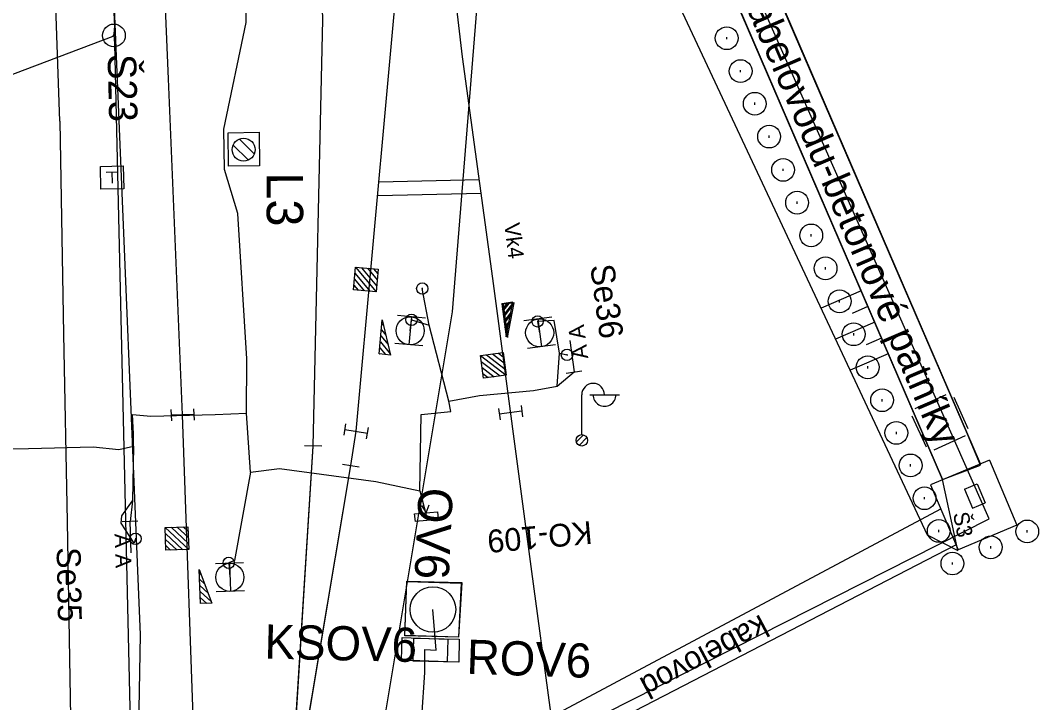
# Model space of a CAD drawing. Extents: x -545736 to -544888, y -1122892 to -1119128.
# Drawn here: x -545114.79 to -545070.12, y -1122047.96 to -1122018.02 of the extents above; entities that cross this region are included whole.
import ezdxf

# ---------------------------------------------------------------- set-up
doc = ezdxf.new("R2010")
doc.units = 0
for name, color, linetype in [('osvětlené plochy-hodnota-obrys', 7, 'Continuous'), ('Vrstva 1', 7, 'Continuous'), ('Vrstva 1 - Koleje', 7, 'Continuous'), ('Vrstva 11 - Trakce', 7, 'Continuous'), ('Vrstva 12', 7, 'Continuous'), ('Vrstva 12 - Trakce zaklady', 7, 'Continuous'), ('Vrstva 16', 7, 'Continuous'), ('Vrstva 2', 7, 'Continuous'), ('Vrstva 25', 7, 'Continuous'), ('Vrstva 26', 7, 'Continuous'), ('Vrstva 27', 7, 'Continuous'), ('Vrstva 28 - zabzar', 7, 'Continuous'), ('Vrstva 3', 7, 'Continuous'), ('Vrstva 3 - Lisy - Pocitaci body', 7, 'Continuous'), ('Vrstva 33', 7, 'Continuous'), ('Vrstva 34', 7, 'Continuous'), ('Vrstva 35', 7, 'Continuous'), ('Vrstva 43', 7, 'Continuous'), ('Vrstva 44', 7, 'Continuous'), ('Vrstva 48', 7, 'Continuous'), ('Vrstva 49', 7, 'Continuous'), ('Vrstva 50', 7, 'Continuous'), ('Vrstva 6 - Navesti', 7, 'Continuous'), ('Vrstva 61', 7, 'Continuous'), ('Vrstva 7', 7, 'Continuous')]:
    doc.layers.add(name, color=color, linetype=linetype)

msp = doc.modelspace()

# ---------------------------------------------------------------- linework, layer by layer
at = {"layer": 'osvětlené plochy-hodnota-obrys'}
for points in [[(-545114.36, -1122142.005), (-545095.834, -1122030.811), (-545094.039, -1122008.497), (-545094.672, -1121983.393), (-545097.737, -1121961.902), (-545099.42, -1121918.553), (-545101.285, -1121870.536), (-545123.71, -1121759.379), (-545130.296, -1121736.567), (-545147.419, -1121693.847), (-545162.352, -1121662.092), (-545176.655, -1121642.604), (-545199.404, -1121614.631), (-545212.209, -1121594.037), (-545225.557, -1121565.516)], [(-545115.194, -1122188.84), (-545115.464, -1122158.52), (-545110.116, -1122078.531), (-545109.516, -1122044.98), (-545111.654, -1121993.485), (-545115.876, -1121955.778), (-545121.955, -1121920.051), (-545160.528, -1121723.806), (-545171.589, -1121690.909), (-545189.933, -1121650.816), (-545214.916, -1121599.46)]]:
    msp.add_lwpolyline(points, dxfattribs=at)
at = {"layer": 'Vrstva 1'}
for points in [[(-545105.433, -1122068.234), (-545100.293, -1122037.549), (-545100.056, -1122036.054), (-545097.904, -1122012.428), (-545097.443, -1121999.97), (-545098.568, -1121988.313), (-545098.643, -1121987.484), (-545098.717, -1121986.607), (-545100.055, -1121970.675), (-545101.391, -1121953.551)], [(-545109.904, -1122095.374), (-545105.593, -1122069.199), (-545105.433, -1122068.234), (-545103.019, -1122053.82), (-545101.945, -1122036.704), (-545101.525, -1122017.986), (-545101.985, -1122003.523), (-545102.577, -1121994.549), (-545104.325, -1121978.003), (-545107.499, -1121957.653)], [(-545109.904, -1122095.374), (-545108.096, -1122084.399), (-545107.422, -1122068.991), (-545107.109, -1122051.446), (-545107.678, -1122035.331), (-545108.288, -1122020.588), (-545109.122, -1122000.817), (-545110.636, -1121980.411)], [(-545086.277, -1122094.6), (-545087.736, -1122078.961), (-545089.571, -1122062.994), (-545090.744, -1122054.141), (-545092.357, -1122042.208), (-545094.068, -1122029.354), (-545095.393, -1122019.621), (-545096.247, -1122012.36), (-545098.568, -1121988.313)], [(-545113.063, -1122022.444), (-545113.115, -1122020.779), (-545113.887, -1121998.538)]]:
    msp.add_lwpolyline(points, dxfattribs=at)
at = {"layer": 'Vrstva 1 - Koleje'}
msp.add_lwpolyline([(-545113.063, -1122022.444), (-545112.892, -1122031.785), (-545112.733, -1122040.009), (-545112.597, -1122048.598), (-545112.627, -1122056.692), (-545112.832, -1122065.142), (-545113.129, -1122071.707), (-545113.221, -1122073.756), (-545113.873, -1122085.957), (-545114.218, -1122092.542), (-545114.679, -1122101.258), (-545115.139, -1122110.007), (-545115.402, -1122115.122), (-545115.579, -1122118.568), (-545116.454, -1122135.101), (-545117.248, -1122150.087), (-545117.326, -1122151.565)], dxfattribs=at)
at = {"layer": 'Vrstva 11 - Trakce'}
for p, q in [((-545105.451, -1122023.494), (-545104.793, -1122024.146)), ((-545105.182, -1122023.233), (-545104.533, -1122023.876))]:
    msp.add_line(p, q, dxfattribs=at)
msp.add_circle((-545104.996, -1122023.693), 0.5, dxfattribs=at)
at = {"layer": 'Vrstva 12'}
for points in [[(-545095.571, -1122045.086), (-545097.926, -1122045.031), (-545097.833, -1122042.64), (-545095.46, -1122042.725), (-545095.571, -1122045.086), (-545095.565, -1122045.096), (-545097.922, -1122045.015), (-545097.841, -1122042.638), (-545095.431, -1122042.69), (-545095.565, -1122045.096)], [(-545097.833, -1122042.64), (-545097.841, -1122042.638)], [(-545095.46, -1122042.725), (-545095.431, -1122042.69)], [(-545097.926, -1122045.031), (-545097.922, -1122045.015)]]:
    msp.add_lwpolyline(points, dxfattribs=at)
at = {"layer": 'Vrstva 12 - Trakce zaklady'}
for points in [[(-545105.659, -1122024.425), (-545105.668, -1122022.952), (-545104.307, -1122022.921), (-545104.301, -1122024.403), (-545105.659, -1122024.425)], [(-545095.571, -1122045.086), (-545097.926, -1122045.031), (-545097.833, -1122042.64), (-545095.46, -1122042.725), (-545095.571, -1122045.086), (-545095.565, -1122045.096), (-545097.922, -1122045.015), (-545097.841, -1122042.638), (-545095.431, -1122042.69), (-545095.565, -1122045.096)], [(-545097.833, -1122042.64), (-545097.841, -1122042.638)], [(-545095.46, -1122042.725), (-545095.431, -1122042.69)], [(-545097.926, -1122045.031), (-545097.922, -1122045.015)]]:
    msp.add_lwpolyline(points, dxfattribs=at)
at = {"layer": 'Vrstva 2'}
for p, q in [((-545103.019, -1122053.82), (-545101.945, -1122036.704)), ((-545101.57, -1122036.712), (-545102.32, -1122036.696)), ((-545100.663, -1122037.49), (-545099.923, -1122037.608))]:
    msp.add_line(p, q, dxfattribs=at)
msp.add_lwpolyline([(-545105.433, -1122068.234), (-545103.019, -1122053.82), (-545100.293, -1122037.549)], dxfattribs=at)
at = {"layer": 'Vrstva 25'}
for p, q in [((-545090.163, -1122036.201), (-545090.163, -1122034.451)), ((-545089.813, -1122034.451), (-545088.513, -1122034.451)), ((-545090.402, -1122036.524), (-545090.091, -1122036.213)), ((-545090.282, -1122036.67), (-545089.944, -1122036.331))]:
    msp.add_line(p, q, dxfattribs=at)
for points in [[(-545096.036, -1122045.172), (-545096.071, -1122046.171), (-545098.07, -1122046.102), (-545098.035, -1122045.103), (-545096.036, -1122045.172)], [(-545095.536, -1122045.182), (-545095.559, -1122046.182), (-545097.558, -1122046.136), (-545097.535, -1122045.136), (-545095.536, -1122045.182)]]:
    msp.add_lwpolyline(points, dxfattribs=at)
for centre, radius in [((-545090.163, -1122036.451), 0.25), ((-545090.163, -1122036.451), 0.25), ((-545096.69, -1122043.876), 1)]:
    msp.add_circle(centre, radius, dxfattribs=at)
for centre, start, end in [((-545089.663, -1122034.451), 0, 180), ((-545089.163, -1122034.457), 179.2974, 0.7026)]:
    msp.add_arc(centre, 0.5, start, end, dxfattribs=at)
at = {"layer": 'Vrstva 26'}
for points in [[(-545097.437, -1122052.623), (-545072.287, -1122039.894), (-545085.621, -1122009.744), (-545089.841, -1121964.946), (-545095.239, -1121958.274), (-545095.745, -1121940.272), (-545098.424, -1121935.947), (-545099.088, -1121910.293), (-545099.581, -1121891.247), (-545095.82, -1121860.673), (-545104.239, -1121857.434), (-545113.591, -1121811.167), (-545113.924, -1121803.223), (-545124.359, -1121753.762), (-545132.104, -1121728.782), (-545141.308, -1121704.806), (-545150.282, -1121669.65), (-545151.919, -1121656.143), (-545151.404, -1121636.531), (-545180.167, -1121637.447), (-545212.798, -1121581.796), (-545235.977, -1121514.184), (-545242.54, -1121484.599), (-545257.211, -1121409.362)], [(-545097.311, -1122050.564), (-545097.054, -1122046.646), (-545097.053, -1122045.637), (-545096.547, -1122045.659), (-545096.69, -1122043.876)]]:
    msp.add_lwpolyline(points, dxfattribs=at)
at = {"layer": 'Vrstva 27'}
for p, q in [((-545097.158, -1122029.765), (-545097.162, -1122029.815)), ((-545097.628, -1122031.135), (-545097.632, -1122031.185)), ((-545092.098, -1122031.205), (-545092.102, -1122031.255)), ((-545090.813, -1122032.675), (-545090.807, -1122032.725)), ((-545097.492, -1122039.681), (-545097.489, -1122039.678)), ((-545109.74, -1122040.745), (-545109.74, -1122040.795)), ((-545105.651, -1122041.805), (-545105.649, -1122041.855))]:
    msp.add_line(p, q, dxfattribs=at)
msp.add_lwpolyline([(-545097.493, -1122039.678), (-545096.497, -1122039.59), (-545096.467, -1122039.922), (-545097.463, -1122040.01)], close=True, dxfattribs=at)
msp.add_lwpolyline([(-545097.19, -1122039.317), (-545096.995, -1122039.634), (-545096.858, -1122039.287)], dxfattribs=at)
for centre in [(-545097.16, -1122029.79), (-545097.63, -1122031.16), (-545092.1, -1122031.23), (-545090.81, -1122032.7), (-545109.74, -1122040.77), (-545105.65, -1122041.83)]:
    msp.add_circle(centre, 0.25, dxfattribs=at)
at = {"layer": 'Vrstva 28 - zabzar'}
for p, q in [((-545091.14, -1122032.63), (-545090.81, -1122032.7)), ((-545091.24, -1122034.08), (-545090.5, -1122033.45))]:
    msp.add_line(p, q, dxfattribs=at)
for points in [[(-545104.69, -1122037.85), (-545104.87, -1122035.26), (-545104.85, -1122032.88), (-545105.25, -1122026.5), (-545105.84, -1122024.56), (-545105.87, -1122022.8), (-545104.89, -1122018.11), (-545104.99, -1122010.67), (-545105.18, -1122003.72), (-545105.33, -1122001.91), (-545105.06, -1122000.85), (-545105.36, -1121999.5), (-545105.4, -1121993.17), (-545106.22, -1121985.78), (-545105.79, -1121984.88), (-545104.51, -1121984.83), (-545102.2, -1121984.49), (-545101.31, -1121984.5)], [(-545097.27, -1122038.66), (-545097.21, -1122035.31), (-545095.91, -1122035.19), (-545095.99, -1122034.73), (-545096.85, -1122031.39), (-545097.16, -1122029.79)], [(-545097.69, -1122031.64), (-545097.63, -1122031.16), (-545096.85, -1122031.39)], [(-545095.99, -1122034.73), (-545094.65, -1122034.48), (-545092.28, -1122034.27), (-545091.24, -1122034.08), (-545091.14, -1122032.63), (-545091.37, -1122031.19), (-545092.1, -1122031.23), (-545092.01, -1122031.73)], [(-545131.692, -1122036.343), (-545124.473, -1122036.231), (-545122.98, -1122036.166), (-545117.88, -1122036.94), (-545115.93, -1122036.84), (-545114.43, -1122036.81), (-545111.59, -1122036.74), (-545110.476, -1122036.858), (-545109.83, -1122036.71), (-545109.83, -1122036.17), (-545109.87, -1122035.32), (-545109.06, -1122035.39), (-545106.24, -1122035.31), (-545104.87, -1122035.26)], [(-545109.83, -1122036.71), (-545109.87, -1122039.11), (-545109.98, -1122040.01)], [(-545104.69, -1122037.85), (-545103.42, -1122037.68), (-545099.19, -1122038.26), (-545097.27, -1122038.66), (-545096.98, -1122039.8)], [(-545104.69, -1122037.85), (-545105.4, -1122041.72), (-545105.65, -1122041.83), (-545105.6, -1122042.46)], [(-545109.74, -1122040.77), (-545109.8, -1122040.96), (-545110.37, -1122040.08), (-545110.34, -1122039.77), (-545109.87, -1122039.11)]]:
    msp.add_lwpolyline(points, dxfattribs=at)
at = {"layer": 'Vrstva 3'}
for p, q in [((-545093.669, -1122030.458), (-545093.661, -1122030.452)), ((-545093.635, -1122030.714), (-545093.401, -1122030.418)), ((-545093.6, -1122030.974), (-545093.19, -1122030.443)), ((-545093.566, -1122031.234), (-545093.268, -1122030.85)), ((-545093.531, -1122031.494), (-545093.343, -1122031.249)), ((-545093.497, -1122031.754), (-545093.425, -1122031.657)), ((-545108.188, -1122035.102), (-545108.167, -1122035.601)), ((-545107.189, -1122035.061), (-545107.168, -1122035.56)), ((-545093.815, -1122035.048), (-545093.749, -1122035.544)), ((-545092.823, -1122034.916), (-545092.757, -1122035.412)), ((-545107.178, -1122035.31), (-545108.178, -1122035.352)), ((-545092.79, -1122035.164), (-545093.782, -1122035.296)), ((-545100.59, -1122036.218), (-545100.508, -1122035.725)), ((-545100.549, -1122035.971), (-545099.563, -1122036.137)), ((-545099.604, -1122036.383), (-545099.522, -1122035.89))]:
    msp.add_line(p, q, dxfattribs=at)
msp.add_lwpolyline([(-545093.475, -1122031.915), (-545093.18, -1122030.388), (-545093.67, -1122030.453), (-545093.475, -1122031.915)], dxfattribs=at)
msp.add_lwpolyline([(-545093.475, -1122031.915), (-545093.18, -1122030.388), (-545093.67, -1122030.453), (-545093.475, -1122031.915)], dxfattribs=at)
at = {"layer": 'Vrstva 3 - Lisy - Pocitaci body'}
for p, q in [((-545100.091, -1122028.851), (-545099.185, -1122029.938)), ((-545099.827, -1122028.875), (-545099.161, -1122029.674)), ((-545100.115, -1122029.115), (-545099.449, -1122029.914)), ((-545099.562, -1122028.899), (-545099.137, -1122029.41)), ((-545099.298, -1122028.924), (-545099.113, -1122029.146)), ((-545100.163, -1122029.644), (-545099.978, -1122029.866)), ((-545100.139, -1122029.38), (-545099.714, -1122029.89)), ((-545093.616, -1122030.48), (-545093.608, -1122030.474)), ((-545093.582, -1122030.736), (-545093.348, -1122030.44)), ((-545093.547, -1122030.996), (-545093.137, -1122030.465)), ((-545097.021, -1122031.082), (-545098.248, -1122030.971)), ((-545097.634, -1122031.027), (-545097.746, -1122032.253)), ((-545093.513, -1122031.256), (-545093.215, -1122030.872)), ((-545091.481, -1122031.038), (-545092.702, -1122031.201)), ((-545098.927, -1122031.335), (-545098.851, -1122031.427)), ((-545093.478, -1122031.516), (-545093.29, -1122031.271)), ((-545092.091, -1122031.119), (-545091.929, -1122032.341)), ((-545098.975, -1122031.863), (-545098.659, -1122032.242)), ((-545098.951, -1122031.599), (-545098.755, -1122031.835)), ((-545093.444, -1122031.776), (-545093.372, -1122031.679)), ((-545099.023, -1122032.391), (-545098.778, -1122032.685)), ((-545098.999, -1122032.127), (-545098.563, -1122032.651)), ((-545097.132, -1122032.309), (-545098.359, -1122032.198)), ((-545091.318, -1122032.259), (-545092.539, -1122032.422)), ((-545099.047, -1122032.655), (-545099.042, -1122032.661)), ((-545094.608, -1122032.729), (-545093.483, -1122033.585)), ((-545094.346, -1122032.694), (-545093.518, -1122033.323)), ((-545094.083, -1122032.658), (-545093.554, -1122033.06)), ((-545093.82, -1122032.622), (-545093.59, -1122032.797)), ((-545094.573, -1122032.992), (-545093.745, -1122033.621)), ((-545094.537, -1122033.255), (-545094.008, -1122033.657)), ((-545094.501, -1122033.518), (-545094.271, -1122033.693)), ((-545108.437, -1122040.276), (-545107.402, -1122041.24)), ((-545108.172, -1122040.266), (-545107.412, -1122040.975)), ((-545107.907, -1122040.257), (-545107.421, -1122040.71)), ((-545107.642, -1122040.248), (-545107.43, -1122040.445)), ((-545108.428, -1122040.54), (-545107.667, -1122041.249)), ((-545108.418, -1122040.806), (-545107.933, -1122041.258)), ((-545108.409, -1122041.071), (-545108.197, -1122041.268)), ((-545105.006, -1122041.823), (-545106.237, -1122041.866)), ((-545105.622, -1122041.844), (-545105.578, -1122043.076)), ((-545106.934, -1122042.285), (-545106.847, -1122042.366)), ((-545106.925, -1122042.55), (-545106.7, -1122042.759)), ((-545106.916, -1122042.815), (-545106.554, -1122043.152)), ((-545106.906, -1122043.08), (-545106.408, -1122043.545)), ((-545104.963, -1122043.054), (-545106.194, -1122043.097)), ((-545106.897, -1122043.345), (-545106.617, -1122043.606)), ((-545106.888, -1122043.61), (-545106.882, -1122043.615))]:
    msp.add_line(p, q, dxfattribs=at)
for points in [[(-545099.095, -1122028.942), (-545099.185, -1122029.938), (-545100.181, -1122029.847), (-545100.091, -1122028.851)], [(-545093.617, -1122032.595), (-545093.483, -1122033.585), (-545094.473, -1122033.72), (-545094.608, -1122032.729)], [(-545107.438, -1122040.24), (-545107.402, -1122041.24), (-545108.402, -1122041.275), (-545108.437, -1122040.276)]]:
    msp.add_lwpolyline(points, close=True, dxfattribs=at)
for points in [[(-545093.422, -1122031.937), (-545093.127, -1122030.41), (-545093.617, -1122030.475), (-545093.422, -1122031.937)], [(-545098.912, -1122031.167), (-545098.55, -1122032.706), (-545099.048, -1122032.66), (-545098.912, -1122031.167)], [(-545106.94, -1122042.116), (-545106.388, -1122043.598), (-545106.887, -1122043.615), (-545106.94, -1122042.116)]]:
    msp.add_lwpolyline(points, dxfattribs=at)
for centre in [(-545097.69, -1122031.643), (-545092.009, -1122031.732), (-545105.599, -1122042.462)]:
    msp.add_circle(centre, 0.616, dxfattribs=at)
at = {"layer": 'Vrstva 33'}
for p, q in [((-545111.021, -1122024.677), (-545110.521, -1122024.664)), ((-545110.771, -1122024.671), (-545110.759, -1122025.17))]:
    msp.add_line(p, q, dxfattribs=at)
msp.add_lwpolyline([(-545111.277, -1122024.433), (-545110.278, -1122024.408), (-545110.253, -1122025.408), (-545111.253, -1122025.433), (-545111.277, -1122024.433)], dxfattribs=at)
at = {"layer": 'Vrstva 34'}
for p, q in [((-545075.544, -1122035.058), (-545074.179, -1122034.436)), ((-545073.848, -1122034.56), (-545073.226, -1122035.925)), ((-545075.046, -1122036.754), (-545075.668, -1122035.389)), ((-545073.35, -1122036.256), (-545074.715, -1122036.878))]:
    msp.add_line(p, q, dxfattribs=at)
at = {"layer": 'Vrstva 35'}
for points in [[(-545099.288, -1121936.136), (-545096.606, -1121940.329), (-545096.114, -1121958.636), (-545090.299, -1121965.5), (-545086.587, -1122009.756), (-545074.893, -1122036.884), (-545074.337, -1122038.172), (-545072.676, -1122037.536), (-545073.246, -1122036.174), (-545084.758, -1122009.519), (-545088.556, -1121964.742), (-545094.343, -1121957.886), (-545094.766, -1121939.919), (-545097.515, -1121935.57)], [(-545095.99, -1122034.73), (-545094.65, -1122034.48), (-545092.28, -1122034.27), (-545091.24, -1122034.08)], [(-545109.87, -1122035.32), (-545109.06, -1122035.39), (-545106.24, -1122035.31), (-545104.87, -1122035.26)], [(-545115.93, -1122036.84), (-545114.43, -1122036.81), (-545111.59, -1122036.74), (-545110.476, -1122036.858)], [(-545104.69, -1122037.85), (-545103.42, -1122037.68), (-545099.19, -1122038.26), (-545097.27, -1122038.66)]]:
    msp.add_lwpolyline(points, dxfattribs=at)
at = {"layer": 'Vrstva 43'}
msp.add_circle((-545110.687, -1122018.683), 0.5, dxfattribs=at)
at = {"layer": 'Vrstva 44'}
for points in [[(-545145.881, -1122080.467), (-545110.994, -1122075.048), (-545110.527, -1122074.885), (-545110.524, -1122074.261), (-545109.816, -1122057.219), (-545109.784, -1122056.831), (-545109.776, -1122056.431), (-545110.644, -1122019.05), (-545110.681, -1122018.615), (-545110.652, -1122018.269), (-545112.055, -1121989.719), (-545112.056, -1121989.341), (-545112.028, -1121988.988), (-545115.846, -1121954.609), (-545115.954, -1121954.18), (-545116.046, -1121953.82), (-545122.306, -1121918.54), (-545122.337, -1121918.274), (-545121.996, -1121918.289), (-545097.226, -1121913.425), (-545096.722, -1121913.307), (-545096.631, -1121912.848), (-545094.158, -1121900.041)], [(-545118.459, -1122021.636), (-545110.725, -1122018.714), (-545110.681, -1122018.615)]]:
    msp.add_lwpolyline(points, dxfattribs=at)
at = {"layer": 'Vrstva 48'}
for p, q in [((-545077.906, -1122029.895), (-545079.668, -1122030.654)), ((-545077.609, -1122030.583), (-545078.305, -1122030.884)), ((-545077.312, -1122031.272), (-545079.031, -1122032.013)), ((-545077.015, -1122031.961), (-545077.694, -1122032.254)), ((-545076.718, -1122032.65), (-545078.394, -1122033.372))]:
    msp.add_line(p, q, dxfattribs=at)
at = {"layer": 'Vrstva 49'}
for p, q in [((-545072.671, -1122037.479), (-545084.597, -1122009.838)), ((-545072.28, -1122037.317), (-545074.859, -1122038.408)), ((-545072.28, -1122037.317), (-545071.073, -1122040.172)), ((-545074.859, -1122038.408), (-545073.651, -1122041.263)), ((-545073.369, -1122038.592), (-545072.817, -1122038.359)), ((-545073.369, -1122038.592), (-545073.019, -1122039.421)), ((-545072.817, -1122038.359), (-545072.466, -1122039.187)), ((-545095.8, -1122050.866), (-545074.411, -1122039.464)), ((-545073.019, -1122039.421), (-545072.466, -1122039.187)), ((-545071.073, -1122040.172), (-545073.651, -1122041.263)), ((-545095.687, -1122052.371), (-545073.75, -1122041.03))]:
    msp.add_line(p, q, dxfattribs=at)
for points in [[(-545073.672, -1122041.291), (-545074.337, -1122038.172), (-545074.893, -1122036.884), (-545086.587, -1122009.756), (-545087.949, -1121993.39), (-545090.299, -1121965.5), (-545096.114, -1121958.636)], [(-545087.235, -1122001.271), (-545086.523, -1122009.91), (-545074.34, -1122038.172)], [(-545091.054, -1122001.733), (-545089.153, -1122010.405), (-545075.012, -1122040.593), (-545073.672, -1122041.291)]]:
    msp.add_lwpolyline(points, dxfattribs=at)
at = {"layer": 'Vrstva 50'}
for p, q in [((-545083.804, -1122018.852), (-545083.804, -1122018.752)), ((-545083.194, -1122020.299), (-545083.194, -1122020.199)), ((-545082.571, -1122021.729), (-545082.571, -1122021.629)), ((-545081.943, -1122023.17), (-545081.943, -1122023.07)), ((-545081.328, -1122024.63), (-545081.328, -1122024.53)), ((-545080.718, -1122026.069), (-545080.718, -1122025.969)), ((-545080.095, -1122027.508), (-545080.095, -1122027.408)), ((-545079.468, -1122028.951), (-545079.468, -1122028.851)), ((-545078.851, -1122030.399), (-545078.851, -1122030.299)), ((-545078.235, -1122031.845), (-545078.235, -1122031.745)), ((-545077.619, -1122033.295), (-545077.619, -1122033.195)), ((-545076.986, -1122034.74), (-545076.986, -1122034.64)), ((-545076.363, -1122036.173), (-545076.363, -1122036.073)), ((-545075.737, -1122037.602), (-545075.737, -1122037.502)), ((-545075.127, -1122039.039), (-545075.127, -1122038.939)), ((-545074.501, -1122040.476), (-545074.501, -1122040.376)), ((-545070.621, -1122040.5), (-545070.621, -1122040.4)), ((-545072.223, -1122041.194), (-545072.223, -1122041.094)), ((-545073.903, -1122041.906), (-545073.903, -1122041.806))]:
    msp.add_line(p, q, dxfattribs=at)
for centre in [(-545083.804, -1122018.802), (-545083.194, -1122020.249), (-545082.571, -1122021.679), (-545081.943, -1122023.12), (-545081.328, -1122024.58), (-545080.718, -1122026.019), (-545080.095, -1122027.458), (-545079.468, -1122028.901), (-545078.851, -1122030.349), (-545078.235, -1122031.795), (-545077.619, -1122033.245), (-545076.986, -1122034.69), (-545076.363, -1122036.123), (-545075.737, -1122037.552), (-545075.127, -1122038.989), (-545074.501, -1122040.426), (-545070.621, -1122040.45), (-545072.223, -1122041.144), (-545073.903, -1122041.856)]:
    msp.add_circle(centre, 0.5, dxfattribs=at)
at = {"layer": 'Vrstva 6 - Navesti'}
for p, q in [((-545090.683, -1122032.076), (-545090.5, -1122033.45)), ((-545090.847, -1122033.496), (-545090.153, -1122033.404)), ((-545109.63, -1122039.998), (-545110.33, -1122040.022)), ((-545109.931, -1122041.395), (-545109.98, -1122040.01))]:
    msp.add_line(p, q, dxfattribs=at)
at = {"layer": 'Vrstva 7'}
for p, q in [((-545099.058, -1122025.102), (-545094.66, -1122025.004)), ((-545099.113, -1122025.704), (-545094.579, -1122025.603))]:
    msp.add_line(p, q, dxfattribs=at)

# ---------------------------------------------------------------- texts
at = {"layer": 'Vrstva 11 - Trakce'}
msp.add_text('L3', height=1.6, rotation=270.232, dxfattribs=at).set_placement((-545103.992, -1122024.689))
at = {"layer": 'Vrstva 16'}
msp.add_text('kabelovod', height=1, rotation=208.0592, dxfattribs=at).set_placement((-545082.319, -1122044.07))
at = {"layer": 'Vrstva 25'}
for s, rotation, p in [('OV6', 267.3083, (-545097.311, -1122038.504)), ('KSOV6', 358.6621, (-545104.093, -1122046.026)), ('ROV6', 358.0318, (-545095.232, -1122046.691))]:
    msp.add_text(s, height=1.5, rotation=rotation, dxfattribs=at).set_placement(p)
at = {"layer": 'Vrstva 27'}
msp.add_text('KO-109', height=1, rotation=185.0636, dxfattribs=at).set_placement((-545089.752, -1122039.991))
at = {"layer": 'Vrstva 3'}
msp.add_text('Vk4', height=0.6846, rotation=277.1811, dxfattribs=at).set_placement((-545093.569, -1122026.948))
at = {"layer": 'Vrstva 43'}
msp.add_text('Š23', height=1.25, rotation=271.3302, dxfattribs=at).set_placement((-545110.963, -1122019.513))
at = {"layer": 'Vrstva 50'}
msp.add_text('ochrana kabelovodu-betonové patníky', height=1.25, rotation=293.2305, dxfattribs=at).set_placement((-545085.836, -1122010.742))
at = {"layer": 'Vrstva 6 - Navesti'}
for s, height, rotation, p in [('Se36', 1.05, 277.5821, (-545089.795, -1122028.789)), ('  A A ', 0.7, 97.5821, (-545089.806, -1122033.358)), ('  A A ', 0.7, 272.0222, (-545110.68, -1122040.035)), ('Se35', 1.05, 271.0609, (-545113.2, -1122041.15))]:
    msp.add_text(s, height=height, rotation=rotation, dxfattribs=at).set_placement(p)
at = {"layer": 'Vrstva 61'}
msp.add_text('Š3', height=0.6806, rotation=281.0281, dxfattribs=at).set_placement((-545073.878, -1122039.663))

doc.saveas('drawing.dxf')
